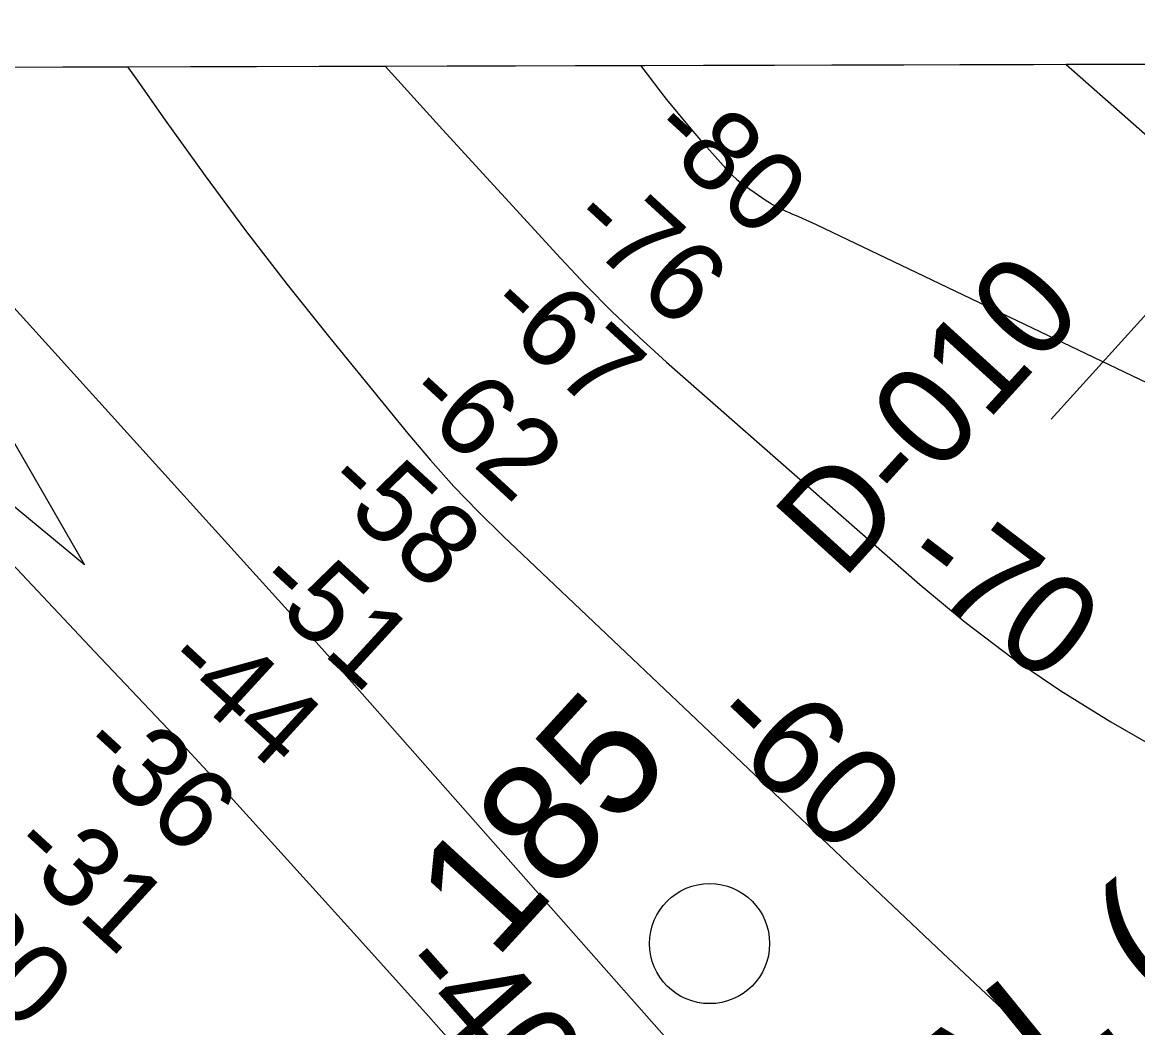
# Model space of a CAD drawing. Extents: x 3355724 to 3393621, y 594744 to 620174.
# Drawn here: x 3377161 to 3378091, y 617558 to 618395 of the extents above; entities that cross this region are included whole.
import ezdxf

# ---------------------------------------------------------------- set-up
doc = ezdxf.new("R2010")
doc.units = 0
for name, color, linetype in [('V-CHAN-NAID', 7, 'Continuous'), ('V-GRID-FRAM', 7, 'Continuous'), ('V-RIVR-EDGE', 7, 'Continuous'), ('V-RIVR-IDEN', 7, 'Continuous'), ('V-RIVR-MILE', 7, 'Continuous'), ('V-RIVR-RANG', 7, 'Continuous'), ('V-RIVR-RANG-IDEN', 7, 'Continuous'), ('V-RRAP-RVMT', 7, 'Continuous'), ('V-STRM-FLOW', 7, 'Continuous'), ('V-TOPO-DPTH', 7, 'Continuous'), ('V-TOPO-MAJR', 7, 'Continuous'), ('V-TOPO-MINR', 7, 'Continuous'), ('V-TOPO-MINR-IDEN', 7, 'Continuous')]:
    doc.layers.add(name, color=color, linetype=linetype)

msp = doc.modelspace()

# ---------------------------------------------------------------- linework, layer by layer
at = {"layer": 'V-GRID-FRAM'}
msp.add_lwpolyline([(3359807.56, 618312.07), (3391397.17, 618394.77), (3391452.71, 600211.22), (3359847.23, 600128.47), (3359807.56, 618312.07)], dxfattribs=at)
at = {"layer": 'V-RIVR-EDGE'}
msp.add_spline([(3375380.82, 618352.84), (3375420.27, 618323.73), (3375445.07, 618301.37), (3375471.34, 618279.74), (3375501.25, 618255.17), (3375536.28, 618227.67), (3375549.03, 618211.92), (3375559.98, 618204.95), (3375576.4, 618194.3), (3375599.75, 618175.24), (3375638.78, 618140.78), (3375656.28, 618122.46), (3375673.42, 618104.87), (3375771.52, 618011.41), (3375800.34, 617985.75), (3375821.85, 617963.4), (3375844.09, 617941.05), (3375861.61, 617929.67), (3375882.4, 617909.52), (3375904.26, 617880.22), (3375960.43, 617832.56), (3375992.15, 617799.58), (3376041.01, 617748.28), (3376074.55, 617712.01), (3376185.41, 617603.17), (3376226.98, 617561.76), (3376338.57, 617455.84), (3376381.97, 617411.87), (3376437.4, 617359.09), (3376479.69, 617314.75), (3376500.1, 617289.48), (3376531.46, 617257.97), (3376571.57, 617217.29), (3376620.05, 617160.14), (3376637.9, 617137.07), (3376661.24, 617115.08), (3376679.48, 617098.95), (3376697.71, 617079.53), (3376717.03, 617058.28), (3376731.6, 617036.68), (3376745.46, 617023.12), (3376758.95, 617009.2), (3376794.67, 616969.63), (3376867.2, 616883.18), (3376881.79, 616866.69), (3376901.83, 616843.98), (3376931.38, 616817.22), (3376968.56, 616773.26), (3377038.17, 616690.11), (3377066.96, 616652.75), (3377087.74, 616632.96), (3377103.06, 616618.67), (3377120.92, 616596.33), (3377186.51, 616512.45), (3377216.03, 616475.46), (3377255.39, 616427.84), (3377303.85, 616366.31), (3377369.46, 616288.29), (3377405.91, 616245.79), (3377491.52, 616128.6), (3377526.12, 616075.88), (3377552.72, 616041.09), (3377626.7, 615950.25), (3377654.4, 615916.18), (3377678.45, 615886.15), (3377699.95, 615857.22), (3377777.92, 615752.48), (3377803.06, 615722.81), (3377843.53, 615678.11), (3377867.95, 615650.27), (3377881.43, 615631.96), (3377905.48, 615598.27), (3377926.6, 615565.68), (3377940.8, 615543.35), (3377958.65, 615518.81), (3377971.76, 615499.4), (3377982.68, 615481.47), (3378059.55, 615375.27), (3378094.52, 615325.1), (3378126.94, 615277.13), (3378185.17, 615175.73), (3378207.01, 615135.1), (3378307.9, 614987.17), (3378349.41, 614923.1), (3378390.94, 614864.14), (3378419.72, 614826.42), (3378449.24, 614789.42), (3378467.07, 614756.12), (3378482.35, 614726.47), (3378509.65, 614679.24), (3378546.06, 614621.03), (3378577.36, 614566.49), (3378597.73, 614524.77), (3378622.46, 614473.89), (3378650.12, 614424.48), (3378694.9, 614351.25), (3378714.91, 614311), (3378749.11, 614248.04), (3378759.68, 614232.66), (3378776.79, 614205.93), (3378791.7, 614172.99), (3378807.69, 614137.86), (3378844.81, 614066.85), (3378863.71, 614025.13), (3378885.92, 613990.72), (3378900.11, 613964), (3378916.5, 613936.54), (3378929.25, 613918.23), (3379005.71, 613794.85), (3379023.17, 613762.64), (3379028.99, 613751.66), (3379038.1, 613737.75), (3379055.97, 613721.98), (3379063.26, 613712.46), (3379072.71, 613690.14), (3379096.69, 613633.42), (3379107.6, 613608.17), (3379127.6, 613568.28), (3379150.17, 613527.28), (3379171.28, 613493.23), (3379216.04, 613409.41), (3379256.8, 613334.37), (3379314.98, 613211.4), (3379346.24, 613141.14), (3379363.68, 613098.33), (3379415.72, 613001.69), (3379435.35, 612957.78), (3379449.52, 612923.75), (3379470.62, 612881.66), (3379540.48, 612750.98), (3379564.86, 612706.33), (3379589.61, 612660.57), (3379652.22, 612553.68), (3379662.4, 612530.99), (3379662.74, 612523.68), (3379672.94, 612508.3), (3379687.86, 612480.85), (3379704.23, 612446.81), (3379704.94, 612442.05), (3379706.03, 612437.3), (3379717.66, 612409.12), (3379731.49, 612386.43), (3379735.12, 612376.91), (3379746.04, 612354.95), (3379762.07, 612334.44), (3379789.38, 612291.97), (3379802.84, 612266.35), (3379843.96, 612191.31), (3379872.71, 612135.68), (3379896.37, 612098.33), (3379901.45, 612082.97), (3379906.5, 612054.81), (3379909.41, 612046.76), (3379918.88, 612032.84), (3379935.28, 612013.06), (3379944.73, 611991.47), (3379953.43, 611964.03), (3379958.89, 611953.42), (3379967.28, 611946.09), (3379978.56, 611926.69), (3379993.48, 611899.96), (3380009.51, 611874.34), (3380070.27, 611759.4), (3380080.8, 611731.23), (3380088.07, 611713.3), (3380095.7, 611697.56), (3380112.46, 611674.13), (3380124.83, 611651.8), (3380123.72, 611645.22), (3380124.79, 611635.35), (3380137.16, 611610.46), (3380148.81, 611592.52), (3380155.02, 611587.75), (3380167.04, 611570.54), (3380177.58, 611546.39), (3380195.78, 611514.17), (3380214.71, 611483.42), (3380224.53, 611465.85), (3380228.15, 611449.39), (3380233.59, 611432.56), (3380253.97, 611395.96), (3380276.52, 611349.11), (3380293.96, 611306.3), (3380320.89, 611258.71), (3380341.28, 611224.67), (3380352.57, 611207.46), (3380364.6, 611196.1), (3380367.14, 611187.68), (3380368.95, 611179.64), (3380378.42, 611166.45), (3380389, 611155.46), (3380388.98, 611149.98), (3380391.14, 611136.81), (3380399.14, 611120.71), (3380419.9, 611089.58), (3380436.68, 611073.46), (3380444.33, 611062.84), (3380443.95, 611058.82), (3380442.84, 611052.97), (3380446.48, 611044.92), (3380459.96, 611025.88), (3380464.31, 611010.88), (3380471.21, 610992.22), (3380486.47, 610958.19), (3380519.26, 610912.78), (3380526.88, 610891.19), (3380537.4, 610858.27), (3380551.57, 610822.77), (3380593.77, 610740.06), (3380615.24, 610699.43), (3380640.74, 610663.54), (3380652.38, 610642.31), (3380663.65, 610615.23), (3380668, 610601.33), (3380674.19, 610590.71), (3380692.06, 610574.95), (3380702.63, 610562.49), (3380712.46, 610543.83), (3380727.72, 610509.79), (3380735.35, 610487.84), (3380741.14, 610466.26), (3380745.88, 610461.13), (3380752.82, 610456.36), (3380760.47, 610445.74), (3380779.75, 610409.14), (3380795.75, 610376.2), (3380801.59, 610370.34), (3380807.42, 610366.3), (3380811.79, 610355.69), (3380812.49, 610344.36), (3380817.94, 610330.45), (3380829.23, 610313.24), (3380839.05, 610293.84), (3380846.35, 610289.44), (3380854.01, 610282.84), (3380859.1, 610273.69), (3380867.1, 610253.93), (3380868.55, 610249.54), (3380877.66, 610239.65), (3380887.13, 610223.91), (3380896.59, 610208.53), (3380899.85, 610194.27), (3380899.84, 610190.24), (3380906.05, 610188.77), (3380912.99, 610185.09), (3380918.45, 610177.04), (3380918.43, 610171.19), (3380918.42, 610164.61), (3380918.4, 610157.66), (3380926.06, 610151.8), (3380935.54, 610140.81), (3380947.18, 610118.84), (3380956.29, 610103.83), (3380965.04, 610094.67), (3380973.4, 610078.94), (3380975.21, 610070.16), (3380981.77, 610062.1), (3380992.71, 610052.93), (3380996.72, 610044.88), (3380999.97, 610032.08), (3380999.95, 610022.94), (3381003.22, 610013.06), (3381010.15, 610006.83), (3381018.91, 610001.33), (3381025.83, 609991.44), (3381035.3, 609976.79), (3381052.05, 609952.26), (3381064.06, 609932.49), (3381081.17, 609901.74), (3381081.14, 609891.87), (3381086.58, 609872.85), (3381093.84, 609850.9), (3381104.02, 609830.4), (3381125.49, 609791.6), (3381152.44, 609750.23), (3381171.02, 609723.86), (3381189.57, 609687.99), (3381212.13, 609645.9), (3381231.43, 609613.32), (3381244.14, 609581.49), (3381257.94, 609543.07), (3381275.04, 609509.4), (3381303.06, 609460.34), (3381339.81, 609389.7), (3381375.86, 609334.05), (3381398.43, 609297.8), (3381410.81, 609276.57), (3381420.3, 609271.8), (3381423.22, 609268.13), (3381426.13, 609261.55), (3381429.78, 609259.34), (3381434.89, 609258.6), (3381439.64, 609256.39), (3381499.34, 609155.72), (3381528.08, 609097.89), (3381535.35, 609085.08), (3381535.33, 609077.04), (3381535.31, 609065.34), (3381535.29, 609058.03), (3381541.13, 609053.63), (3381551.71, 609048.49), (3381554.98, 609039.7), (3381564.07, 609020.67), (3381586.27, 608978.95), (3381604.83, 608944.17), (3381620.11, 608915.26), (3381628.49, 608903.54), (3381636.88, 608898.4), (3381651.08, 608874.6), (3381663.08, 608850.81), (3381678.38, 608829.21), (3381690.77, 608814.56), (3381704.61, 608790.4), (3381708.22, 608774.67), (3381710.37, 608757.85), (3381710.35, 608748.71), (3381708.5, 608737.75), (3381708.12, 608732.26), (3381711.37, 608718), (3381715.71, 608697.15), (3381717.88, 608689.84), (3381723.34, 608678.49), (3381733.53, 608661.65), (3381741.56, 608656.51), (3381747.03, 608652.48), (3381752.87, 608648.08), (3381759.82, 608648.06), (3381763.47, 608646.95), (3381765.65, 608640.74), (3381769.29, 608633.42), (3381776.21, 608626.45), (3381784.62, 608624.97), (3381791.56, 608623.86), (3381802.13, 608612.86), (3381808.33, 608607.36), (3381820.72, 608590.88), (3381831.67, 608582.82), (3381840.78, 608572.56), (3381857.51, 608537.79), (3381870.22, 608504.13), (3381876.02, 608481.45), (3381884.75, 608464.98), (3381898.59, 608444.11), (3381913.54, 608430.18), (3381932.09, 608392.48), (3381960.83, 608337.21), (3381973.56, 608310.86), (3381973.55, 608307.21), (3381972.8, 608299.9), (3381972.79, 608295.14), (3381974.97, 608287.83), (3381977.88, 608282.34), (3381985.91, 608277.2), (3381990.28, 608270.98), (3381997.19, 608259.26), (3382005.93, 608242.42), (3382015.74, 608221.2), (3382031.03, 608193.01), (3382044.49, 608168.85), (3382063.05, 608134.08), (3382080.13, 608094.92), (3382096.49, 608059.06), (3382116.86, 608016.61), (3382135.05, 607983.3), (3382154.33, 607945.23), (3382180.52, 607889.97), (3382186.33, 607875.7), (3382201.59, 607836.91), (3382211, 607801.06), (3382218.99, 607778.02), (3382226.27, 607767.03), (3382233.56, 607756.78), (3382247.73, 607722.75), (3382259, 607698.23), (3382261.54, 607688.35), (3382266.62, 607674.81), (3382271, 607670.42), (3382277.91, 607659.43), (3382286.29, 607646.25), (3382288.82, 607636.74), (3382293.54, 607621.01), (3382300.43, 607600.89), (3382310.61, 607578.93), (3382319.72, 607565.75), (3382337.93, 607536.82), (3382350.3, 607516.32), (3382357.57, 607499.12), (3382366.3, 607481.92), (3382374.32, 607469.47), (3382380.88, 607463.97), (3382386.73, 607463.23), (3382390.75, 607463.22), (3382394.4, 607459.92), (3382404.95, 607439.06), (3382412.58, 607420.03), (3382419.09, 607395.52), (3382431.81, 607365.52), (3382444.54, 607336.97), (3382461.28, 607305.86), (3382481.64, 607263.77), (3382528.25, 607190.18), (3382546.82, 607161.62), (3382558.1, 607140.03), (3382565.37, 607121.36), (3382577.74, 607099.04), (3382593.75, 607069.75), (3382609.41, 607044.12), (3382624.34, 607021.42), (3382632.36, 607011.17), (3382645.48, 606997.98), (3382659.35, 606986.98), (3382671.37, 606972.69), (3382685.21, 606951.82)], degree=3, dxfattribs=at)
at = {"layer": 'V-RIVR-MILE'}
msp.add_circle((3377733.89, 617627.54), 50, dxfattribs=at)
at = {"layer": 'V-RIVR-RANG'}
msp.add_line((3378286.13, 618360.45), (3378018.49, 618064.19), dxfattribs=at)
at = {"layer": 'V-RRAP-RVMT'}
for p, q in [((3378546.23, 618361.13), (3378030.91, 618359.78)), ((3378030.91, 618359.78), (3378110.33, 618289.7))]:
    msp.add_line(p, q, dxfattribs=at)
at = {"layer": 'V-STRM-FLOW'}
msp.add_lwpolyline([(3377128.33, 618089.49), (3377213.13, 617942.98), (3377082.55, 618050.71)], dxfattribs=at)
at = {"layer": 'V-TOPO-DPTH'}
for points in [[(3376767.5, 618356.47), (3378369.48, 618360.66)], [(3378107.83, 616822.05), (3378073.6, 616870.42), (3378038.94, 616918.48), (3378003.62, 616966.06), (3377967.87, 617013.31), (3377921.28, 617074.01), (3377908.37, 617090.58), (3377895.28, 617107.01), (3377881.94, 617123.23), (3377868.44, 617139.32), (3377682.52, 617357.38), (3377621.32, 617428.51), (3377559.7, 617499.28), (3377497.45, 617569.49), (3377434.78, 617639.33), (3377329.45, 617755.68), (3377319.1, 617767.04), (3377308.7, 617778.36), (3377298.22, 617789.61), (3377287.7, 617800.81), (3377221.77, 617870.58), (3377178.26, 617916.64), (3377134.75, 617962.7)], [(3378107.83, 616822.05), (3378073.6, 616870.42), (3378038.94, 616918.48), (3378003.62, 616966.06), (3377967.87, 617013.31), (3377921.28, 617074.01), (3377908.37, 617090.58), (3377895.28, 617107.01), (3377881.94, 617123.23), (3377868.44, 617139.32), (3377682.52, 617357.38), (3377621.32, 617428.51), (3377559.7, 617499.28), (3377497.45, 617569.49), (3377434.78, 617639.33), (3377329.45, 617755.68), (3377319.1, 617767.04), (3377308.7, 617778.36), (3377298.22, 617789.61), (3377287.7, 617800.81), (3377221.77, 617870.58), (3377178.26, 617916.64), (3377134.75, 617962.7)]]:
    msp.add_lwpolyline(points, dxfattribs=at)
at = {"layer": 'V-TOPO-MAJR'}
msp.add_lwpolyline([(3376972.98, 618357.01), (3377356.2, 617934.06), (3377379.95, 617907.74), (3377403.64, 617881.37), (3377427.23, 617854.9), (3377450.75, 617828.38), (3377857.44, 617368), (3377882.09, 617339.95), (3377906.64, 617311.8), (3377931.03, 617283.52), (3377955.31, 617255.16), (3377979.42, 617226.63), (3378003.37, 617197.98), (3378027.11, 617169.16), (3378050.71, 617140.21), (3378287.32, 616847.63)], dxfattribs=at)
at = {"layer": 'V-TOPO-MINR'}
for points in [[(3377676.31, 618358.85), (3377681.83, 618351.46), (3377693.22, 618336.66), (3377698.08, 618330.5), (3377707.33, 618319.01), (3377716.74, 618307.65), (3377726.39, 618296.5), (3377736.2, 618285.48), (3377749.74, 618270.59), (3377753.01, 618267.24), (3377756.41, 618264.06), (3377760.03, 618261.11), (3377763.79, 618258.33), (3377781.11, 618246.42), (3377783.7, 618244.72), (3377786.34, 618243.1), (3377789.04, 618241.61), (3377791.79, 618240.19), (3377794.59, 618238.85), (3377797.4, 618237.54), (3377800.23, 618236.28), (3377803.08, 618235.05), (3377806.04, 618233.79), (3377810.37, 618231.92), (3377814.67, 618230.01), (3377818.96, 618228.05), (3377823.22, 618226.04), (3378252.47, 618020.95)], [(3377248.96, 618357.73), (3377255.54, 618348.45), (3377280.28, 618313.2), (3377313.44, 618267.03), (3377347.25, 618221.36), (3377382.04, 618176.44), (3377417.5, 618132.01), (3377482.55, 618052.28), (3377501.43, 618030.02), (3377520.85, 618008.28), (3377541.09, 617987.29), (3377561.88, 617966.81), (3377793.16, 617747.5), (3377860.69, 617683.57), (3377928.27, 617619.7), (3377995.96, 617555.94), (3378063.71, 617492.24), (3378169.99, 617392.47)], [(3377463.5, 618358.29), (3377511.34, 618305.61), (3377609.59, 618198.29), (3377630.88, 618175.79), (3377652.63, 618153.78), (3377675.09, 618132.5), (3377698.03, 618111.69), (3377909.05, 617926.52), (3377946.9, 617895.23), (3377985.88, 617865.51), (3378026.54, 617838.15), (3378068.33, 617812.35), (3378119.93, 617782.57)], [(3378107.83, 616822.05), (3378073.6, 616870.42), (3378038.94, 616918.48), (3378003.62, 616966.06), (3377967.87, 617013.31), (3377921.28, 617074.01), (3377908.37, 617090.58), (3377895.28, 617107.01), (3377881.94, 617123.23), (3377868.44, 617139.32), (3377682.52, 617357.38), (3377621.32, 617428.51), (3377559.7, 617499.28), (3377497.45, 617569.49), (3377434.78, 617639.33), (3377329.45, 617755.68), (3377319.1, 617767.04), (3377308.7, 617778.36), (3377298.22, 617789.61), (3377287.7, 617800.81), (3377221.77, 617870.58), (3377178.26, 617916.64), (3377134.75, 617962.7)]]:
    msp.add_lwpolyline(points, dxfattribs=at)

# ---------------------------------------------------------------- texts
at = {"layer": 'V-CHAN-NAID'}
for s, rotation, p in [('BORDEN CHEMICAL (185.0) (3)', 39.17586, (3377068.47, 616729.8)), ('BORDEN-OSCA INTAKE (184.7) (2)', 38.25442, (3377274.55, 616214.36))]:
    msp.add_text(s, height=100, rotation=rotation, dxfattribs=at).set_placement(p)
at = {"layer": 'V-RIVR-IDEN'}
msp.add_text('185', height=100, rotation=47.52525, dxfattribs=at).set_placement((3377554.66, 617612.8))
at = {"layer": 'V-RIVR-RANG'}
for s, p in [('-80', (3377680.68, 618300.07)), ('-76', (3377613.87, 618225.65)), ('-67', (3377544.54, 618153.55)), ('-62', (3377476.76, 618080.02)), ('-58', (3377408.98, 618006.49)), ('-51', (3377351.9, 617923.16)), ('-44', (3377275.57, 617857.48)), ('-36', (3377204.88, 617786.62)), ('-31', (3377147.4, 617703.65)), ('-30', (3377068.74, 617640.11))]:
    msp.add_text(s, height=67, rotation=317.47175, dxfattribs=at).set_placement(p)
at = {"layer": 'V-RIVR-RANG-IDEN'}
msp.add_text('D-010', height=83, rotation=47.76433, dxfattribs=at).set_placement((3377844.71, 617929.33))
at = {"layer": 'V-TOPO-MINR-IDEN'}
for s, rotation, p in [('-70', 322.67714, (3377889.56, 617938.98)), ('-60', 316.56502, (3377728.76, 617808.51)), ('-40', 311.55964, (3377467.64, 617603.16))]:
    msp.add_text(s, height=83, rotation=rotation, dxfattribs=at).set_placement(p)

doc.saveas('drawing.dxf')
